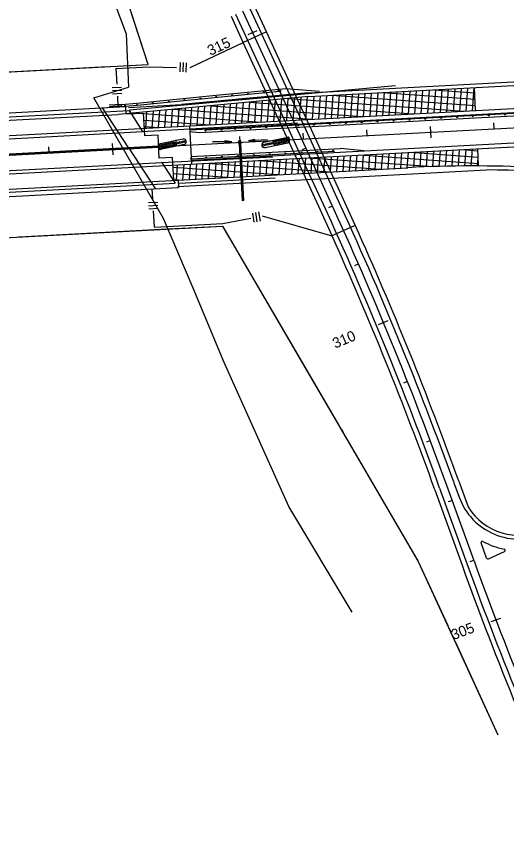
# Model space of a CAD drawing. Extents: x 192699 to 285914, y 194342 to 233219.
# Drawn here: x 255487 to 256256, y 223946 to 225252 of the extents above; entities that cross this region are included whole.
import ezdxf

# ---------------------------------------------------------------- set-up
doc = ezdxf.new("R2010")
doc.units = 0
for name, color, linetype in [('Barrier Wall', 7, 'Continuous'), ('BRIDGE', 7, 'Continuous'), ('CENT LINE', 7, 'Continuous'), ('CONCRETE', 7, 'Continuous'), ('DRAINAGE', 7, 'Continuous'), ('DRAINAGE ARROWS', 7, 'Continuous'), ('Flood Plain', 7, 'Continuous'), ('GUARDRAIL', 7, 'Continuous'), ('PAVEMENT TRANSITION', 7, 'Continuous'), ('R-W - CofA', 7, 'Continuous'), ('R_Draft', 7, 'Continuous'), ('R_Proposed Guardrail', 7, 'Continuous'), ('R_Water Annot', 7, 'Continuous'), ('ROAD', 7, 'Continuous'), ('SHOULDER', 7, 'Continuous'), ('STATIONING1', 7, 'Continuous'), ('STATIONING2', 7, 'Continuous')]:
    doc.layers.add(name, color=color, linetype=linetype)

msp = doc.modelspace()

# ---------------------------------------------------------------- linework, layer by layer
at = {"layer": 'Barrier Wall'}
for p, q in [((255054.8, 225013.7), (255710.1, 225048.9)), ((255710.2, 225046.9), (255710.1, 225048.9)), ((255054.9, 225011.8), (255710.2, 225046.9))]:
    msp.add_line(p, q, dxfattribs=at)
at = {"layer": 'BRIDGE'}
for p, q in [((255879.3, 225228.1), (255843, 225211.4)), ((255931.8, 225114), (255879.3, 225228.1)), ((255892, 225104.6), (255843, 225211.4)), ((255974.1, 225021.8), (255931.8, 225114)), ((255023.9, 225076.8), (255658.5, 225110.8)), ((255029.1, 225070.5), (255663.7, 225104.5)), ((255663.4, 225045.3), (255622, 225108.8)), ((255659.1, 225099.2), (255658.5, 225110.8)), ((255659.1, 225099.2), (255686.5, 225100.7)), ((255688.5, 225064.7), (255686.5, 225100.7)), ((255931.1, 225019.8), (255892, 225104.6)), ((255049.9, 225037.5), (255684.5, 225071.5)), ((255709.2, 225065.8), (255688.5, 225064.7)), ((255711.1, 225029.9), (255709.2, 225065.8)), ((255663.4, 225045.3), (255704.7, 224981.9)), ((255080.5, 224989.1), (255715.1, 225023.1)), ((255731.9, 225031), (255711.1, 225029.9)), ((255733.8, 224995), (255731.9, 225031)), ((255997.8, 224970.3), (255974.1, 225021.8)), ((255961.5, 224953.6), (255931.1, 225019.8)), ((255740.5, 224995.4), (255733.8, 224995)), ((255740.5, 224995.4), (255741.1, 224983.8)), ((255101.4, 224956.2), (255735.9, 224990.2)), ((255106.6, 224949.8), (255741.1, 224983.8)), ((256018.8, 224924.1), (255982.3, 224907.7))]:
    msp.add_line(p, q, dxfattribs=at)
for points in [[(255663.7, 225104.5), (255684.5, 225071.5)], [(255715.1, 225023.1), (255735.9, 224990.2)]]:
    msp.add_lwpolyline(points, dxfattribs=at)
for radius, start, end in [(5749.6, 24.18004, 24.68573), (5709.6, 24.18, 24.6857)]:
    msp.add_arc((250773.7, 222569.1), radius, start, end, dxfattribs=at)
at = {"layer": 'CENT LINE'}
for p, q in [((253740.3, 224942.3), (269263.7, 225774)), ((255911.7, 225109.9), (255842.4, 225260.6)), ((255952.5, 225021), (255911.7, 225109.9)), ((255979.6, 224962), (255952.5, 225021)), ((256205.5, 224396.5), (256162.6, 224515.1))]:
    msp.add_line(p, q, dxfattribs=at)
for centre, start, end in [((250773.7, 222569.1), 19.85545, 24.68573), ((261594.4, 226342.5), 199.85545, 204.63334)]:
    msp.add_arc(centre, 5729.6, start, end, dxfattribs=at)
at = {"layer": 'CONCRETE'}
for p, q in [((256225.2, 224400.8), (256216.5, 224424.8)), ((256227.9, 224399.7), (256253.1, 224411.3))]:
    msp.add_line(p, q, dxfattribs=at)
for centre, radius, start, end in [((256218.4, 224425.5), 2, 61.2651, 199.8555), ((256276.1, 224530.7), 118, 241.2651, 258.5669), ((256252.3, 224413.1), 2, 294.6335, 78.5669), ((256227.1, 224401.5), 2, 199.8555, 294.6335)]:
    msp.add_arc(centre, radius, start, end, dxfattribs=at)
at = {"layer": 'DRAINAGE'}
for p, q in [((255836.4, 225052.6), (255841.2, 224962.7)), ((255838.4, 225052.7), (255843.2, 224962.9))]:
    msp.add_line(p, q, dxfattribs=at)
msp.add_lwpolyline([(255835.4, 225052.6), (255839.4, 225052.8), (255839.2, 225056.8), (255835.2, 225056.6)], close=True, dxfattribs=at)
msp.add_lwpolyline([(255843.2, 224962.9), (255841.2, 224962.7)], dxfattribs=at)
at = {"layer": 'DRAINAGE ARROWS'}
for p, q in [((255814.7, 225057.4), (255824.8, 225056.1)), ((255814.8, 225054.4), (255814.7, 225057.4)), ((255814.7, 225057.2), (255823.1, 225056.1)), ((255814.7, 225056.9), (255821.4, 225056)), ((255814.8, 225056.7), (255819.7, 225056)), ((255814.8, 225056.4), (255818, 225056)), ((255814.8, 225056.2), (255816.3, 225056)), ((255814.8, 225054.4), (255824.8, 225056.1)), ((255814.8, 225054.7), (255823.1, 225056.1)), ((255814.8, 225055.5), (255818, 225056)), ((255814.8, 225055), (255821.4, 225056)), ((255814.8, 225055.2), (255819.7, 225056)), ((255814.8, 225055.7), (255816.3, 225056)), ((255861.1, 225059.2), (255851.2, 225057.2)), ((255861.2, 225056.2), (255851.2, 225057.2)), ((255861.1, 225059), (255852.8, 225057.2)), ((255861.2, 225056.5), (255852.8, 225057.2)), ((255861.1, 225058.7), (255854.6, 225057.3)), ((255861.2, 225056.7), (255854.6, 225057.3)), ((255861.1, 225058.5), (255856.2, 225057.4)), ((255861.2, 225057), (255856.2, 225057.4)), ((255861.1, 225058.2), (255857.9, 225057.5)), ((255861.2, 225057.2), (255857.9, 225057.5)), ((255861.1, 225057.9), (255859.6, 225057.6)), ((255861.2, 225057.5), (255859.6, 225057.6)), ((255861.2, 225056.2), (255861.1, 225059.2))]:
    msp.add_line(p, q, dxfattribs=at)
at = {"layer": 'Flood Plain'}
for points in [[(255395.7, 225896.3), (255506.8, 225662.2), (255577, 225476.9), (255602.4, 225375.5), (255658.9, 225225.2), (255662.8, 225141.3)], [(256013.8, 224316.1), (255914.4, 224481.9), (255813, 224708.2), (255764.2, 224825.3), (255717.4, 224934.6), (255608.3, 225124.4), (255662.8, 225141.3)]]:
    msp.add_lwpolyline(points, dxfattribs=at)
at = {"layer": 'GUARDRAIL'}
for p, q in [((255664.4, 225105.5), (256082.1, 225144.2)), ((255683.7, 225071.5), (255928.2, 225085.2)), ((255714.6, 225023), (255889.3, 225031.7)), ((255742.6, 224990.5), (255892.9, 224998.9))]:
    msp.add_line(p, q, dxfattribs=at)
msp.add_lwpolyline([(255864.9, 225125.1), (255835.3, 225122.4)], dxfattribs=at)
at = {"layer": 'PAVEMENT TRANSITION'}
for p, q in [((256172.9, 225102.7), (256175.5, 225138.9)), ((256182.9, 225103.2), (256185.5, 225139.4)), ((256193, 225103.8), (256195.6, 225140)), ((256203.1, 225104.3), (256205.7, 225140.5)), ((256207.9, 225104.6), (256205.9, 225140.5)), ((255931.3, 225089.7), (255933.9, 225125.6)), ((255941.4, 225090.3), (255944, 225126.6)), ((255951.5, 225090.8), (255954.1, 225127.2)), ((255961.5, 225091.4), (255964.1, 225127.7)), ((255971.6, 225091.9), (255974.2, 225128.3)), ((255981.4, 225128.7), (256207.4, 225112.4)), ((255981.6, 225092.4), (255984.3, 225128.8)), ((255991.7, 225093), (255994.3, 225129.3)), ((256001.8, 225093.5), (256004.4, 225129.9)), ((256011.8, 225094.1), (256014.5, 225130.4)), ((256021.9, 225094.6), (256024.5, 225130.9)), ((256032, 225095.1), (256034.6, 225131.5)), ((256042, 225095.7), (256044.6, 225132)), ((256052.1, 225096.2), (256054.7, 225132.5)), ((256061.8, 225132.9), (256206.9, 225122.5)), ((256062.2, 225096.8), (256064.8, 225133.1)), ((256072.2, 225097.3), (256074.8, 225133.6)), ((256082.3, 225097.8), (256084.9, 225134.1)), ((256092.4, 225098.4), (256095, 225134.6)), ((256102.4, 225098.9), (256105, 225135.2)), ((256112.5, 225099.4), (256115.1, 225135.7)), ((256122.6, 225100), (256125.2, 225136.2)), ((256132.6, 225100.5), (256135.2, 225136.8)), ((256142.1, 225137.1), (256206.4, 225132.5)), ((256142.7, 225101.1), (256145.3, 225137.3)), ((256152.7, 225101.6), (256155.4, 225137.8)), ((256162.8, 225102.1), (256165.4, 225138.4)), ((255800.5, 225082.7), (255802.7, 225113.2)), ((255810.5, 225083.3), (255812.8, 225114.2)), ((255820.6, 225083.8), (255822.9, 225115.1)), ((255830.7, 225084.4), (255833, 225116.1)), ((255840.7, 225084.9), (255843.1, 225117)), ((255850.8, 225085.4), (255853.1, 225118)), ((255852.3, 225117.9), (256110.3, 225099.3)), ((255860.9, 225086), (255863.2, 225118.9)), ((255870.9, 225086.5), (255873.3, 225119.9)), ((255881, 225087.1), (255883.4, 225120.8)), ((255891.1, 225087.6), (255893.5, 225121.8)), ((255901.1, 225088.1), (255903.6, 225122.7)), ((255911.2, 225088.7), (255913.7, 225123.7)), ((255912.6, 225123.6), (256190.1, 225103.6)), ((255921.3, 225089.2), (255923.8, 225124.6)), ((255686.6, 225099.7), (255870.7, 225086.5)), ((255689.8, 225076.8), (255691.6, 225102.7)), ((255699.8, 225077.3), (255701.7, 225103.7)), ((255709.9, 225077.9), (255711.8, 225104.6)), ((255720, 225078.4), (255721.9, 225105.6)), ((255730, 225079), (255732, 225106.6)), ((255731.7, 225106.5), (255950.5, 225090.8)), ((255740.1, 225079.5), (255742.1, 225107.5)), ((255750.2, 225080), (255752.2, 225108.5)), ((255760.2, 225080.6), (255762.3, 225109.4)), ((255770.3, 225081.1), (255772.4, 225110.4)), ((255780.4, 225081.7), (255782.5, 225111.3)), ((255790.4, 225082.2), (255792.6, 225112.3)), ((255792, 225112.2), (256030.4, 225095.1)), ((255687.1, 225089.7), (255790.8, 225082.2)), ((255687.7, 225079.6), (255710.9, 225077.9)), ((256009.9, 225009.8), (256011.7, 225034)), ((256020, 225010.4), (256021.7, 225034.5)), ((256025.8, 225034.7), (256212.3, 225021.3)), ((256030, 225010.9), (256031.8, 225035.1)), ((256040.1, 225011.4), (256041.8, 225035.6)), ((256050.2, 225012), (256051.9, 225036.1)), ((256060.2, 225012.5), (256062, 225036.7)), ((256070.3, 225013.1), (256072, 225037.2)), ((256080.4, 225013.6), (256082.1, 225037.8)), ((256090.4, 225014.1), (256092.2, 225038.3)), ((256100.5, 225014.6), (256102.2, 225038.8)), ((256105.6, 225039), (256211.8, 225031.4)), ((256110.6, 225015.1), (256112.3, 225039.4)), ((256120.6, 225015.6), (256122.4, 225039.9)), ((256130.7, 225016.1), (256132.4, 225040.5)), ((256140.7, 225016.4), (256142.5, 225041)), ((256150.8, 225016.6), (256152.6, 225041.5)), ((256160.8, 225016.9), (256162.6, 225042.1)), ((256170.9, 225017.1), (256172.7, 225042.6)), ((256180.9, 225017.3), (256182.8, 225043.1)), ((256185.5, 225043.3), (256211.2, 225041.4)), ((256190.9, 225017.4), (256192.8, 225043.7)), ((256201, 225017.5), (256202.9, 225044.2)), ((256212.5, 225017.7), (256211.1, 225044.6)), ((255768.4, 224996.9), (255770.1, 225021)), ((255778.4, 224997.4), (255780.2, 225021.6)), ((255786.3, 225021.9), (255977.8, 225008.1)), ((255788.5, 224998), (255790.2, 225022.1)), ((255798.6, 224998.5), (255800.3, 225022.6)), ((255808.6, 224999.1), (255810.4, 225023.2)), ((255818.7, 224999.6), (255820.4, 225023.7)), ((255828.7, 225000.1), (255830.5, 225024.3)), ((255838.8, 225000.7), (255840.6, 225024.8)), ((255848.9, 225001.2), (255850.6, 225025.3)), ((255858.9, 225001.7), (255860.7, 225025.9)), ((255866.1, 225026.2), (256057.7, 225012.4)), ((255869, 225002.3), (255870.7, 225026.4)), ((255879.1, 225002.8), (255880.8, 225027)), ((255889.1, 225003.4), (255890.9, 225027.5)), ((255899.2, 225003.9), (255900.9, 225028)), ((255909.3, 225004.4), (255911, 225028.6)), ((255919.3, 225005), (255921.1, 225029.1)), ((255929.4, 225005.5), (255931.1, 225029.7)), ((255939.5, 225006.1), (255941.2, 225030.2)), ((255946, 225030.5), (256141.4, 225016.4)), ((255949.5, 225006.6), (255951.3, 225030.7)), ((255959.6, 225007.1), (255961.3, 225031.3)), ((255969.7, 225007.7), (255971.4, 225031.8)), ((255979.7, 225008.2), (255981.5, 225032.4)), ((255989.8, 225008.8), (255991.5, 225032.9)), ((255999.8, 225009.3), (256001.6, 225033.4)), ((256211, 225017.5), (256211.9, 225029.8)), ((255732.7, 225015.7), (255897.9, 225003.8)), ((255738.2, 224995.3), (255739.9, 225019.4)), ((255748.2, 224995.8), (255750, 225019.9)), ((255758.3, 224996.4), (255760, 225020.5)), ((255733.3, 225005.7), (255818, 224999.6)), ((255738.2, 224995.3), (255738.2, 224995.3))]:
    msp.add_line(p, q, dxfattribs=at)
at = {"layer": 'R-W - CofA'}
for p, q in [((255743.7, 225180.2), (255743.2, 225165.5)), ((255748.6, 225180), (255748, 225165.3)), ((255753.5, 225179.8), (255752.9, 225165.1)), ((255642.9, 225170.5), (255644.2, 225146.2)), ((255637.1, 225140.8), (255651.8, 225141.6)), ((255637.4, 225136), (255652, 225136.7)), ((255637.6, 225131.1), (255652.3, 225131.9)), ((255645.2, 225127), (255646.1, 225110.1)), ((255700.9, 224965.1), (255700.1, 224981.6)), ((255693.9, 224959.9), (255708.5, 224960.7)), ((255694.1, 224955), (255708.8, 224955.8)), ((255694.4, 224950.2), (255709, 224950.9)), ((255703.3, 224921.3), (255701.9, 224946.9)), ((255857.2, 224943.4), (255859.7, 224929)), ((255862, 224944.3), (255864.5, 224929.8)), ((255866.8, 224945.1), (255869.3, 224930.7)), ((256117.9, 224395.7), (256243, 224123))]:
    msp.add_line(p, q, dxfattribs=at)
for points in [[(255693.6, 225177.2), (255534.4, 225668.3)], [(255655.8, 225175.1), (255693.6, 225177.2), (255655.9, 225293.4)], [(255759.4, 225172.1), (255843, 225211.4)], [(253912.1, 225081.7), (255693.6, 225177.2)], [(255475, 225165.4), (255629, 225173.7)], [(255634, 225174), (255639.9, 225174.3)], [(255642.9, 225170.5), (255695.4, 225173.3)], [(255644.9, 225174.5), (255650.8, 225174.9)], [(255695.4, 225173.3), (255738.3, 225172.5)], [(255810.9, 224927), (255854.7, 224935.4)], [(255872.4, 224938.8), (255982.3, 224907.7)], [(253917.2, 224821.6), (255810.1, 224923)], [(255501.1, 224906.5), (255703.5, 224917.3)], [(255703.3, 224921.3), (255810.9, 224927)], [(255703.5, 224917.3), (255810.1, 224923), (255820.3, 224905.6)], [(255810.1, 224923), (256117.9, 224395.7)], [(255490.1, 224905.9), (255496.1, 224906.2)], [(255822.8, 224901.3), (255825.9, 224896.1)], [(255828.4, 224891.7), (255831.4, 224886.5)], [(255834, 224882.2), (255915.5, 224742.5)], [(255915.5, 224742.5), (255994.1, 224607.8)], [(255996.6, 224603.5), (255999.7, 224598.3)], [(256002.2, 224593.9), (256005.2, 224588.7)], [(256007.8, 224584.4), (256086.4, 224449.7)], [(256086.4, 224449.8), (256117.9, 224395.7), (256164.3, 224294.7)], [(256166.4, 224290.1), (256168.9, 224284.6)], [(256171, 224280.1), (256173.5, 224274.6)], [(256175.5, 224270), (256243, 224123)]]:
    msp.add_lwpolyline(points, dxfattribs=at)
at = {"layer": 'R_Draft'}
for p, q in [((255875.4, 225054.7), (255912.8, 225062.7)), ((255915.5, 225054.6), (255915.3, 225060.8)), ((255748.4, 225059.7), (255710, 225051.5)), ((255710, 225051.5), (255710.3, 225045.2)), ((255750.2, 225051.4), (255712.7, 225043.4)), ((255877.2, 225046.4), (255915.5, 225054.6))]:
    msp.add_line(p, q, dxfattribs=at)
for centre in [(255908.6, 225059.4), (255912.1, 225060.1), (255712.7, 225049.6), (255713.5, 225046), (255716.1, 225050.3), (255716.9, 225046.7), (255719.6, 225051.1), (255720.3, 225047.4), (255723, 225051.8), (255723.8, 225048.2), (255726.4, 225052.5), (255727.2, 225048.9), (255729.9, 225053.3), (255730.6, 225049.6), (255733.3, 225054), (255734.1, 225050.4), (255737.1, 225052.9), (255740.5, 225053.6), (255744, 225054.4), (255747.4, 225055.1), (255750.8, 225055.8), (255874.7, 225050.2), (255878.1, 225050.9), (255881.6, 225051.7), (255885, 225052.4), (255888.4, 225053.1), (255891.5, 225055.7), (255892.3, 225052), (255894.9, 225056.4), (255895.7, 225052.8), (255898.3, 225057.2), (255899.1, 225053.5), (255901.8, 225057.9), (255902.6, 225054.2), (255905.2, 225058.6), (255906, 225055), (255909.4, 225055.7), (255912.9, 225056.4)]:
    msp.add_circle(centre, 1.38, dxfattribs=at)
for centre, radius, start, end in [((255913.3, 225060.7), 2, 2.5857, 102.0481), ((255749.3, 225055.5), 4.25, 282.0481, 102.0481), ((255876.3, 225050.5), 4.25, 102.0481, 282.0481), ((255712.3, 225045.3), 2, 182.5857, 282.0481)]:
    msp.add_arc(centre, radius, start, end, dxfattribs=at)
at = {"layer": 'R_Proposed Guardrail'}
for p, q in [((255800.3, 225128.7), (255909.8, 225139.5)), ((255909.8, 225139.5), (255962.5, 225135)), ((255675.9, 225116.3), (255800.3, 225128.7)), ((255676.2, 225112.8), (255850.4, 225130.1)), ((255850.4, 225130.1), (255900.2, 225135.1)), ((255901.8, 225136.2), (255900.2, 225135.1)), ((255902, 225134.2), (255900.2, 225135.1)), ((255902, 225134.2), (255901.8, 225136.2)), ((255651, 225114.3), (255632.4, 225112.8)), ((255651, 225114.3), (255676, 225116.3)), ((255651.3, 225110.8), (255676.2, 225112.8)), ((255651.3, 225110.8), (255632.6, 225109.4)), ((256307.9, 225101.9), (255783.7, 225073.8)), ((256330.5, 225099.1), (255773.9, 225069.3)), ((255773.9, 225069.3), (255759, 225070.9)), ((255761.1, 225032.6), (255995.7, 225045.1)), ((255761.3, 225028.6), (255986, 225040.6)), ((256032.2, 225041.1), (255995.7, 225045.1))]:
    msp.add_line(p, q, dxfattribs=at)
for centre in [(255800.6, 225125.9), (255825.5, 225128.4), (255850.4, 225130.9), (255875.2, 225133.4), (255651.3, 225111.6), (255657.5, 225112.1), (255676.2, 225113.6), (255701.1, 225116), (255726, 225118.5), (255750.8, 225121), (255775.7, 225123.5), (255634.1, 225110.2), (255635.7, 225110.4), (255637.2, 225110.5), (255638.8, 225110.6), (255640.4, 225110.7), (255641.9, 225110.8), (255645, 225111.1), (255648.2, 225111.3), (256028.9, 225086.2), (256053.9, 225087.5), (256078.8, 225088.9), (256103.8, 225090.2), (256128.8, 225091.6), (256153.7, 225092.9), (256178.7, 225094.2), (256203.7, 225095.6), (256228.6, 225096.9), (256253.6, 225098.2), (255783.7, 225073.1), (255808.8, 225074.4), (255830.2, 225075.6), (255854.2, 225076.8), (255879.1, 225078.2), (255904.1, 225079.5), (255929.1, 225080.9), (255954, 225082.2), (255979, 225083.5), (256004, 225084.9), (255834.5, 225033.3), (255859.5, 225034.6), (255884.4, 225035.9), (255909.4, 225037.3), (255934.3, 225038.6), (255959.3, 225039.9), (255984.3, 225041.3), (255761.3, 225029.4), (255784.6, 225030.6), (255809.5, 225031.9)]:
    msp.add_circle(centre, 0.75, dxfattribs=at)
at = {"layer": 'R_Water Annot'}
for p, q in [((255794.8, 225055.7), (255824.8, 225056.1)), ((255814.7, 225057.4), (255824.8, 225056.1)), ((255814.8, 225054.4), (255814.7, 225057.4)), ((255814.7, 225057.2), (255823.1, 225056.1)), ((255814.7, 225056.9), (255821.4, 225056)), ((255814.8, 225056.7), (255819.7, 225056)), ((255814.8, 225056.4), (255818, 225056)), ((255814.8, 225056.2), (255816.3, 225056)), ((255814.8, 225054.4), (255824.8, 225056.1)), ((255814.8, 225054.7), (255823.1, 225056.1)), ((255814.8, 225055.5), (255818, 225056)), ((255814.8, 225055), (255821.4, 225056)), ((255814.8, 225055.2), (255819.7, 225056)), ((255814.8, 225055.7), (255816.3, 225056)), ((255861.1, 225059.2), (255851.2, 225057.2)), ((255881.1, 225058.8), (255851.2, 225057.2)), ((255861.2, 225056.2), (255851.2, 225057.2)), ((255861.1, 225059), (255852.8, 225057.2)), ((255861.2, 225056.5), (255852.8, 225057.2)), ((255861.1, 225058.7), (255854.6, 225057.3)), ((255861.2, 225056.7), (255854.6, 225057.3)), ((255861.1, 225058.5), (255856.2, 225057.4)), ((255861.2, 225057), (255856.2, 225057.4)), ((255861.1, 225058.2), (255857.9, 225057.5)), ((255861.2, 225057.2), (255857.9, 225057.5)), ((255861.1, 225057.9), (255859.6, 225057.6)), ((255861.2, 225057.5), (255859.6, 225057.6)), ((255861.2, 225056.2), (255861.1, 225059.2))]:
    msp.add_line(p, q, dxfattribs=at)
at = {"layer": 'ROAD'}
for p, q in [((255085.2, 225044.4), (265536.9, 225604.4)), ((255121.9, 224986.3), (265503.9, 225542.5)), ((255922.7, 225114.6), (255853.3, 225265.6)), ((255898.7, 225109.3), (255831.5, 225255.6)), ((255945.7, 225126.6), (256519.5, 225157.3)), ((255965.1, 225022.4), (255922.7, 225114.6)), ((255939.7, 225020), (255898.7, 225109.3)), ((250995.3, 224849.3), (255646.7, 225098.5)), ((255758.5, 225080.5), (255761.7, 225020.6)), ((255990.5, 224967), (255965.1, 225022.4)), ((251001.1, 224741.5), (256101.5, 225014.7)), ((255968.7, 224956.9), (255939.7, 225020)), ((256173.9, 224519.2), (256182, 224496.7)), ((256151.4, 224511), (256194.2, 224392.4))]:
    msp.add_line(p, q, dxfattribs=at)
msp.add_lwpolyline([(255945.7, 225126.6), (255646.7, 225098.5)], dxfattribs=at)
for centre, radius, start, end in [((256203.3, 223115.1), 1902.4, 81.0667, 93.0665), ((250773.7, 222569.1), 5717.6, 19.8555, 24.6857), ((250773.7, 222569.1), 5741.6, 19.85545, 24.68573), ((256276.1, 224530.7), 100, 199.8555, 294.6334), ((261594.4, 226342.5), 5741.6, 199.85545, 204.63334)]:
    msp.add_arc(centre, radius, start, end, dxfattribs=at)
at = {"layer": 'SHOULDER'}
for p, q in [((255879.3, 225228.1), (255860.5, 225269)), ((255843, 225211.4), (255824.2, 225252.3)), ((255758.8, 225074.5), (257753.2, 225181.3)), ((255945.3, 225132.6), (256519.2, 225163.3)), ((255945.1, 225132.5), (255745.9, 225113.9)), ((255761.4, 225026.6), (257747.8, 225133)), ((255662.5, 225109.4), (255745.9, 225113.9)), ((255739.7, 224985.3), (256225.1, 225011.4)), ((256181.5, 224521.9), (256196.1, 224481.3)), ((256143.8, 224508.3), (256186.7, 224389.7))]:
    msp.add_line(p, q, dxfattribs=at)
for centre, radius, start, end in [((256203.3, 223115.1), 1896.4, 81.0667, 89.3407), ((250773.7, 222569.1), 5749.6, 19.85545, 24.18004), ((250773.7, 222569.1), 5709.6, 19.8555, 24.18), ((256276.1, 224530.7), 94, 211.6957, 294.6334), ((261594.4, 226342.5), 5749.6, 199.85545, 204.63334)]:
    msp.add_arc(centre, radius, start, end, dxfattribs=at)
at = {"layer": 'STATIONING1'}
for points in [[(256036.5, 225074.4), (256037, 225065.4)], [(256136.4, 225079.7), (256137.3, 225061.7)], [(256236.2, 225085.1), (256236.7, 225076.1)], [(255836.8, 225063.7), (255837.3, 225054.7)], [(255936.6, 225069), (255937.1, 225060)], [(255537.2, 225047.6), (255537.7, 225038.6)], [(255637.1, 225053), (255638, 225035)], [(255736.9, 225058.3), (255737.4, 225049.3)]]:
    msp.add_lwpolyline(points, dxfattribs=at)
at = {"layer": 'STATIONING2'}
for points in [[(255850.4, 225224), (255864.9, 225230.7)], [(255894, 225134), (255899.4, 225136.5)], [(255935.7, 225043.1), (255941.2, 225045.6)], [(255977.5, 224952.3), (255982.9, 224954.8)], [(256018.3, 224861.1), (256023.8, 224863.5)], [(256055.6, 224768.4), (256070.4, 224774.6)], [(256095.1, 224676.7), (256100.7, 224678.9)], [(256131.1, 224583.5), (256136.7, 224585.6)], [(256165.5, 224489.7), (256171.1, 224491.7)], [(256199.4, 224395.6), (256205.1, 224397.6)], [(256232.3, 224301), (256247.3, 224306.7)]]:
    msp.add_lwpolyline(points, dxfattribs=at)

# ---------------------------------------------------------------- texts
for s, rotation, p in [('315', 24.6857, (255791.2, 225190.4)), ('310', 22.6067, (255987.3, 224730.1)), ('305', 20.8433, (256173.2, 224271.9))]:
    msp.add_text(s, height=16.5, rotation=rotation, dxfattribs=at).set_placement(p)

doc.saveas('drawing.dxf')
